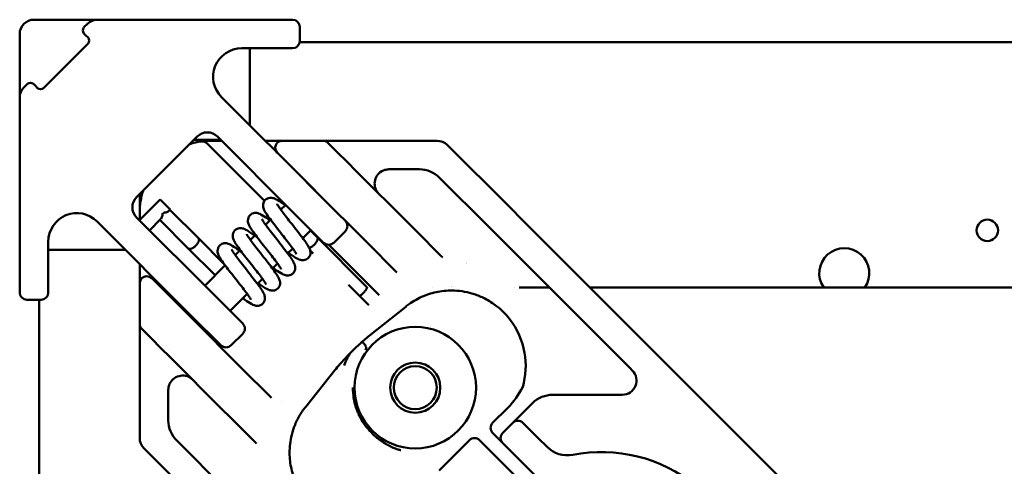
# Model space of a CAD drawing. Header units: millimetres. Extents: x 0 to 14369, y -869 to 2970.
# Tile 339 of 656: x 1662 to 1731, y 1114 to 1146. Entities that reach past the tile are written whole.
import ezdxf

# ---------------------------------------------------------------- set-up
doc = ezdxf.new("R2010")
doc.units = ezdxf.units.MM
doc.header["$LTSCALE"] = 10
doc.layers.add('Sichtbar (ISO)', color=7, linetype='Continuous', lineweight=50)

msp = doc.modelspace()

# ---------------------------------------------------------------- linework, layer by layer
at = {"layer": 'Sichtbar (ISO)'}
for p, q in [((1666.349, 1145.084), (1666.591, 1145.326)), ((1667.298, 1145.618), (1679.438, 1145.618)), ((1680.938, 1145.618), (1679.438, 1145.618)), ((1681.438, 1144.118), (1681.438, 1145.118)), ((1666.491, 1144.518), (1666.349, 1144.659)), ((1666.491, 1144.518), (1666.632, 1144.377)), ((1666.632, 1143.952), (1663.521, 1140.841)), ((1666.69, 1144.035), (1666.69, 1144.035)), ((1681.431, 1144.035), (1759.518, 1144.035)), ((1679.438, 1143.618), (1677.38, 1143.618)), ((1677.941, 1138.23), (1677.941, 1143.618)), ((1679.438, 1143.618), (1680.938, 1143.618)), ((1661.855, 1141.925), (1661.855, 1142.404)), ((1661.855, 1141.24), (1661.855, 1141.572)), ((1662.147, 1140.882), (1662.389, 1141.124)), ((1662.814, 1141.124), (1662.955, 1140.982)), ((1663.096, 1140.841), (1662.955, 1140.982)), ((1663.218, 1141.124), (1663.218, 1141.124)), ((1663.218, 1140.767), (1663.218, 1140.767)), ((1661.855, 1128.035), (1661.855, 1140.175)), ((1675.966, 1140.204), (1682.507, 1133.664)), ((1670.026, 1133.204), (1674.269, 1137.447)), ((1674.047, 1137.225), (1675.905, 1137.225)), ((1678.975, 1132.952), (1674.965, 1136.962)), ((1675.683, 1137.447), (1680.986, 1132.144)), ((1679.497, 1137.154), (1679.119, 1137.154)), ((1680.223, 1137.154), (1683.052, 1137.154)), ((1683.405, 1137.008), (1683.461, 1136.952)), ((1684.122, 1136.291), (1683.461, 1136.952)), ((1684.358, 1137.154), (1684.657, 1137.154)), ((1684.929, 1137.154), (1685.173, 1137.154)), ((1685.173, 1137.154), (1691.047, 1137.154)), ((1691.754, 1136.861), (1696.072, 1132.543)), ((1684.674, 1135.739), (1684.153, 1136.26)), ((1684.674, 1135.739), (1685.456, 1134.957)), ((1689.012, 1131.401), (1685.456, 1134.957)), ((1689.804, 1135.154), (1687.673, 1135.154)), ((1686.89, 1129.28), (1681.921, 1134.25)), ((1694.658, 1131.129), (1691.219, 1134.568)), ((1670.248, 1132.154), (1670.248, 1133.426)), ((1670.222, 1131.594), (1671.671, 1133.044)), ((1672.378, 1132.337), (1671.671, 1133.044)), ((1680.456, 1132.674), (1680.115, 1132.333)), ((1670.248, 1132.154), (1670.248, 1131.621)), ((1672.29, 1132.248), (1672.378, 1132.337)), ((1674.351, 1130.33), (1672.361, 1132.32)), ((1683.108, 1130.022), (1680.986, 1132.144)), ((1696.072, 1132.543), (1697.093, 1131.523)), ((1667.269, 1131.507), (1673.809, 1124.966)), ((1675.329, 1126.487), (1670.026, 1131.79)), ((1670.929, 1130.887), (1671.724, 1131.682)), ((1673.645, 1129.621), (1671.654, 1131.613)), ((1679.405, 1131.623), (1679.054, 1131.272)), ((1689.012, 1131.401), (1689.569, 1130.844)), ((1697.093, 1131.523), (1705.359, 1123.257)), ((1682.224, 1130.906), (1681.655, 1130.337)), ((1682.188, 1130.871), (1682.661, 1130.398)), ((1684.628, 1130.835), (1683.815, 1130.022)), ((1691.31, 1129.103), (1689.569, 1130.844)), ((1695.678, 1130.109), (1694.658, 1131.129)), ((1663.855, 1128.035), (1663.855, 1130.093)), ((1676.173, 1128.508), (1674.351, 1130.33)), ((1678.344, 1130.562), (1677.994, 1130.212)), ((1682.661, 1130.398), (1686.136, 1126.923)), ((1703.944, 1121.843), (1695.678, 1130.109)), ((1663.855, 1129.532), (1669.243, 1129.532)), ((1675.524, 1127.742), (1673.645, 1129.621)), ((1677.283, 1129.501), (1676.933, 1129.151)), ((1680.944, 1129.627), (1680.594, 1129.276)), ((1682.169, 1129.476), (1682.383, 1129.262)), ((1683.466, 1129.876), (1686.948, 1126.394)), ((1686.89, 1129.28), (1687.447, 1128.723)), ((1679.884, 1128.566), (1679.533, 1128.216)), ((1688.238, 1127.933), (1687.447, 1128.723)), ((1691.313, 1129.1), (1691.31, 1129.103)), ((1691.337, 1129.076), (1691.325, 1129.088)), ((1691.402, 1129.011), (1691.367, 1129.046)), ((1661.855, 1128.035), (1661.855, 1126.535)), ((1663.855, 1128.035), (1663.855, 1126.535)), ((1676.223, 1128.441), (1674.799, 1127.017)), ((1670.248, 1124.35), (1670.248, 1127.179)), ((1671.157, 1127.477), (1671.102, 1127.532)), ((1671.157, 1127.477), (1672.37, 1126.264)), ((1678.823, 1127.505), (1678.473, 1127.155)), ((1675.329, 1126.487), (1677.451, 1124.365)), ((1686.241, 1125.687), (1684.848, 1127.08)), ((1690.729, 1126.885), (1690.729, 1126.885)), ((1696.491, 1126.885), (1696.491, 1126.885)), ((1696.781, 1126.885), (1698.902, 1126.885)), ((1701.731, 1126.885), (1742.834, 1126.885)), ((1662.355, 1126.035), (1663.355, 1126.035)), ((1663.218, 641.735), (1663.218, 1126.035)), ((1672.37, 1126.264), (1673.153, 1125.482)), ((1677.762, 1126.445), (1676.567, 1125.249)), ((1686.986, 1126.356), (1686.948, 1126.394)), ((1673.153, 1125.482), (1678.122, 1120.512)), ((1673.279, 1125.497), (1673.208, 1125.426)), ((1686.241, 1125.687), (1686.279, 1125.649)), ((1688.848, 1125.548), (1686.295, 1123.504)), ((1675.93, 1122.845), (1673.809, 1124.966)), ((1670.45, 1123.941), (1670.395, 1123.997)), ((1670.45, 1123.941), (1671.111, 1123.281)), ((1675.047, 1123.729), (1674.976, 1123.658)), ((1671.142, 1123.25), (1671.663, 1122.728)), ((1677.451, 1123.658), (1676.638, 1122.845)), ((1705.971, 1122.644), (1705.359, 1123.257)), ((1671.663, 1122.728), (1672.446, 1121.946)), ((1672.431, 1122.526), (1672.431, 1122.526)), ((1705.971, 1122.644), (1720.82, 1107.795)), ((1670.248, 1116.355), (1670.248, 1122.229)), ((1672.446, 1121.946), (1676.001, 1118.391)), ((1703.944, 1121.843), (1704.557, 1121.23)), ((1683.898, 1121.107), (1681.855, 1118.554)), ((1704.695, 1121.092), (1704.557, 1121.23)), ((1678.679, 1119.955), (1678.122, 1120.512)), ((1672.248, 1119.729), (1672.248, 1117.598)), ((1678.679, 1119.955), (1679.47, 1119.165)), ((1699.132, 1119.385), (1703.988, 1119.385)), ((1676.558, 1117.834), (1676.001, 1118.391)), ((1694.929, 1117.423), (1695.99, 1118.484)), ((1697.05, 1118.131), (1697.717, 1118.799)), ((1676.558, 1117.834), (1678.299, 1116.092)), ((1696.342, 1117.424), (1697.05, 1118.131)), ((1696.342, 1117.424), (1695.635, 1116.717)), ((1697.05, 1117.424), (1698.11, 1116.363)), ((1672.834, 1116.184), (1676.273, 1112.744)), ((1691.191, 1114.09), (1693.312, 1116.212)), ((1694.019, 1116.212), (1694.04, 1116.191)), ((1694.896, 1115.334), (1694.04, 1116.191)), ((1694.929, 1116.716), (1695.194, 1116.451)), ((1695.301, 1116.344), (1695.194, 1116.451)), ((1695.301, 1116.344), (1695.635, 1116.01)), ((1698.73, 1115.743), (1698.11, 1116.363)), ((1674.859, 1111.33), (1670.541, 1115.648)), ((1678.299, 1116.092), (1678.302, 1116.089)), ((1678.324, 1116.068), (1678.336, 1116.056)), ((1678.351, 1116.04), (1678.392, 1116)), ((1696.696, 1114.949), (1695.635, 1116.01)), ((1694.896, 1115.334), (1695.186, 1115.044)), ((1695.186, 1115.044), (1697.829, 1112.402)), ((1696.696, 1114.949), (1698.11, 1113.535))]:
    msp.add_line(p, q, dxfattribs=at)
for centre, radius in [((1729.518, 1130.885), 0.75), ((1689.518, 1119.885), 4.25), ((1689.518, 1119.885), 1.75), ((1689.518, 1119.885), 1.5)]:
    msp.add_circle(centre, radius, dxfattribs=at)
for centre, radius, start, end in [((1662.855, 1144.618), 1, 89.99998, 180.00003), ((1666.561, 1144.871), 0.3, 135, 225), ((1667.298, 1144.618), 1, 90, 135), ((1680.938, 1145.118), 0.5, 0, 90), ((1666.42, 1144.164), 0.3, 315, 45), ((1680.938, 1144.118), 0.5, 270, 0), ((1677.38, 1141.618), 2, 90, 225), ((1662.602, 1140.912), 0.3, 45, 135), ((1662.855, 1140.175), 1, 135, 180), ((1663.309, 1141.053), 0.3, 225, 315), ((1674.976, 1136.74), 1, 45, 135), ((1675.248, 1132.154), 5, 98.1301, 107.49937), ((1674.612, 1136.609), 0.5, 45, 98.1301), ((1680.223, 1136.654), 0.5, 90, 225), ((1683.052, 1136.654), 0.5, 45, 90), ((1691.047, 1136.154), 1, 45, 90), ((1687.673, 1134.154), 1, 120.32761, 225), ((1687.673, 1134.154), 1, 90, 93.22913), ((1689.804, 1133.154), 2, 45, 90), ((1675.248, 1132.154), 5, 162.50063, 180), ((1670.733, 1132.497), 1, 135, 225), ((1665.855, 1130.093), 2, 45, 180), ((1684.274, 1131.189), 0.5, 315, 45), ((1683.461, 1130.376), 0.5, 225, 315), ((1719.518, 1127.885), 1.75, 325.1501, 214.8499), ((1719.518, 1127.885), 1.75, 325.1501, 214.8499), ((1689.518, 1119.885), 9.38, 67.40753, 67.40851), ((1689.518, 1119.885), 9.38, 67.40753, 67.40851), ((1670.748, 1127.179), 0.5, 45, 180), ((1662.355, 1126.535), 0.5, 180, 270), ((1663.355, 1126.535), 0.5, 270, 0), ((1689.518, 1119.885), 7.5, 70.281, 70.2838), ((1689.518, 1119.885), 7.5, 70.281, 70.2838), ((1670.748, 1124.35), 0.5, 180, 225), ((1677.097, 1124.012), 0.5, 315, 45), ((1676.284, 1123.199), 0.5, 225, 315), ((1703.988, 1120.385), 1, 270, 45), ((1673.248, 1119.729), 1, 45, 150.83625), ((1673.248, 1119.729), 1, 176.34018, 180), ((1692.053, 1122.42), 5.567, 315, 333.47674), ((1689.507, 1119.883), 9.369, 185.79376, 185.7939), ((1689.507, 1119.883), 9.369, 185.79376, 185.7939), ((1699.132, 1117.385), 2, 90, 135), ((1674.248, 1117.598), 2, 180, 225), ((1696.696, 1117.07), 0.5, 45, 135), ((1695.283, 1117.07), 0.5, 135, 225), ((1671.248, 1116.355), 1, 180, 225), ((1693.666, 1115.858), 0.5, 45, 135), ((1695.989, 1116.363), 0.5, 135, 225), ((1700.145, 1117.157), 2, 225, 280.9442), ((1702.518, 1104.885), 10.5, 1.05448, 100.9442)]:
    msp.add_arc(centre, radius, start, end, dxfattribs=at)
for centre, major_axis, ratio, start_param, end_param in [((1675.248, 1136.654), (0, 0.5), 0.393655, 6.282932, 6.283173), ((1684.983, 1135.434), (-0.886, 0.882), 0.000665, 0.233682, 0.354814), ((1691.059, 1128.646), (0.354, 0.354), 0.850796, 6.283123, 6.283173), ((1671.969, 1122.419), (-0.882, 0.886), 0.000665, 5.928371, 6.049504), ((1685.645, 1122.818), (0.39, -0.313), 0.615207, 0.044286, 1.665435), ((1702.299, 1122.074), (0.707, 0.707), 0.57735, 6.283168, 6.283191), ((1678.756, 1116.343), (-0.354, -0.354), 0.85079, 0.000011, 0.000054)]:
    msp.add_ellipse(centre, major_axis=major_axis, ratio=ratio, start_param=start_param, end_param=end_param, dxfattribs=at)
for points, knots in [([(1662.855, 1145.618), (1663.055, 1145.618), (1663.246, 1145.618), (1663.428, 1145.618), (1663.61, 1145.618), (1663.782, 1145.618), (1663.949, 1145.618), (1664.114, 1145.618), (1664.273, 1145.618), (1664.427, 1145.618)], [0, 0, 0, 0, 0.0714286, 0.0714286, 0.0714286, 0.1428571, 0.1428571, 0.1428571, 0.2133044, 0.2133044, 0.2133044, 0.2133044]), ([(1664.874, 1145.618), (1664.876, 1145.618), (1664.879, 1145.618), (1664.881, 1145.618), (1665.024, 1145.618), (1665.162, 1145.618), (1665.294, 1145.618), (1665.426, 1145.618), (1665.551, 1145.618), (1665.671, 1145.618), (1665.791, 1145.618), (1665.905, 1145.618), (1666.012, 1145.618), (1666.12, 1145.618), (1666.222, 1145.618), (1666.318, 1145.618), (1666.332, 1145.618), (1666.346, 1145.618), (1666.36, 1145.618)], [0.2844726, 0.2844726, 0.2844726, 0.2844726, 0.2857143, 0.2857143, 0.2857143, 0.3571429, 0.3571429, 0.3571429, 0.4285714, 0.4285714, 0.4285714, 0.5, 0.5, 0.5, 0.5714286, 0.5714286, 0.5714286, 0.5817952, 0.5817952, 0.5817952, 0.5817952]), ([(1667.008, 1145.618), (1667.063, 1145.618), (1667.111, 1145.618), (1667.153, 1145.618), (1667.196, 1145.618), (1667.231, 1145.618), (1667.257, 1145.618), (1667.283, 1145.618), (1667.298, 1145.618), (1667.298, 1145.618)], [0.7867268, 0.7867268, 0.7867268, 0.7867268, 0.8571429, 0.8571429, 0.8571429, 0.9285714, 0.9285714, 0.9285714, 1, 1, 1, 1]), ([(1661.855, 1143.944), (1661.855, 1143.944), (1661.855, 1144.152), (1661.855, 1144.377), (1661.855, 1144.618)], [0.91657311, 0.91657311, 0.91657311, 0.91657311, 0.91666667, 0.99999993, 0.99999993, 0.99999993, 0.99999993]), ([(1661.855, 1140.184), (1661.855, 1140.224), (1661.855, 1140.395), (1661.855, 1140.83), (1661.855, 1141.021), (1661.855, 1141.24)], [0, 0, 0, 0, 0.2296458, 0.2296458, 0.3586173, 0.3586173, 0.3586173, 0.3586173]), ([(1674.784, 1137.133), (1674.741, 1137.129), (1674.677, 1137.122), (1674.627, 1137.115), (1674.609, 1137.113)], [0.4355358, 0.4355358, 0.4355358, 0.4355358, 0.6, 0.7254828, 0.7254828, 0.7254828, 0.7254828]), ([(1675.976, 1137.154), (1675.891, 1137.154), (1675.734, 1137.154), (1675.567, 1137.154), (1675.492, 1137.154)], [0.7982602, 0.7982602, 0.7982602, 0.7982602, 0.875, 0.9353696, 0.9353696, 0.9353696, 0.9353696]), ([(1680.006, 1137.154), (1679.979, 1137.154), (1679.886, 1137.154), (1679.776, 1137.154), (1679.701, 1137.154), (1679.7, 1137.154)], [0.2804383, 0.2804383, 0.2804383, 0.2804383, 0.3333333, 0.4444444, 0.4471845, 0.4471845, 0.4471845, 0.4471845]), ([(1680.164, 1137.154), (1680.144, 1137.154), (1680.117, 1137.154), (1680.083, 1137.154), (1680.08, 1137.154)], [0.14942837, 0.14942837, 0.14942837, 0.14942837, 0.22222222, 0.22858709, 0.22858709, 0.22858709, 0.22858709]), ([(1683.115, 1137.154), (1683.139, 1137.154), (1683.172, 1137.154), (1683.212, 1137.154), (1683.213, 1137.154)], [0.14138021, 0.14138021, 0.14138021, 0.14138021, 0.22222222, 0.22299708, 0.22299708, 0.22299708, 0.22299708]), ([(1683.374, 1137.154), (1683.389, 1137.154), (1683.486, 1137.154), (1683.701, 1137.154), (1683.928, 1137.154), (1684.039, 1137.154), (1684.039, 1137.154)], [0.3120711, 0.3120711, 0.3120711, 0.3120711, 0.3333333, 0.4444444, 0.5555556, 0.5560589, 0.5560589, 0.5560589, 0.5560589]), ([(1687.617, 1135.153), (1687.509, 1135.146), (1687.401, 1135.122), (1687.255, 1135.064), (1687.211, 1135.042), (1687.168, 1135.017)], [0, 0, 0, 0, 0.03232523, 0.03232523, 0.04713976, 0.04713976, 0.04713976, 0.04713976]), ([(1681.208, 1129.222), (1681.208, 1129.222), (1681.207, 1129.224), (1681.201, 1129.238), (1681.192, 1129.256), (1681.159, 1129.312), (1681.131, 1129.357), (1681.051, 1129.478), (1680.993, 1129.561), (1680.845, 1129.763), (1680.75, 1129.889), (1680.537, 1130.166), (1680.415, 1130.322), (1680.164, 1130.642), (1680.031, 1130.81), (1679.773, 1131.139), (1679.646, 1131.304), (1679.411, 1131.612), (1679.303, 1131.758), (1679.118, 1132.024), (1679.041, 1132.142), (1678.943, 1132.327), (1678.909, 1132.399), (1678.88, 1132.528), (1678.875, 1132.561), (1678.87, 1132.661), (1678.876, 1132.733), (1678.918, 1132.861), (1678.948, 1132.918), (1679, 1132.983), (1679.013, 1132.998), (1679.027, 1133.013)], [0.0781074, 0.0781074, 0.0781074, 0.0781074, 0.0885141, 0.0885141, 0.111421, 0.111421, 0.1447777, 0.1447777, 0.1897031, 0.1897031, 0.2448665, 0.2448665, 0.304975, 0.304975, 0.3677901, 0.3677901, 0.4326583, 0.4326583, 0.4998836, 0.4998836, 0.5714388, 0.5714388, 0.6189335, 0.6189335, 0.6335549, 0.6335549, 0.6589953, 0.6589953, 0.6798628, 0.6798628, 0.6865027, 0.6865027, 0.6865027, 0.6865027]), ([(1679.027, 1133.013), (1679.07, 1133.056), (1679.122, 1133.092), (1679.23, 1133.142), (1679.286, 1133.157), (1679.396, 1133.17), (1679.449, 1133.168), (1679.546, 1133.154), (1679.589, 1133.142), (1679.69, 1133.106), (1679.744, 1133.08), (1679.938, 1132.976), (1680.092, 1132.872), (1680.321, 1132.706), (1680.368, 1132.671), (1680.417, 1132.635)], [0, 0, 0, 0, 0.0201825, 0.0201825, 0.0399835, 0.0399835, 0.0604965, 0.0604965, 0.0826557, 0.0826557, 0.1177265, 0.1177265, 0.2070473, 0.2070473, 0.2293217, 0.2293217, 0.2293217, 0.2293217]), ([(1679.851, 1132.738), (1679.851, 1132.738), (1679.852, 1132.735), (1679.859, 1132.721), (1679.869, 1132.702), (1679.902, 1132.645), (1679.93, 1132.599), (1680.012, 1132.476), (1680.072, 1132.392), (1680.222, 1132.187), (1680.318, 1132.059), (1680.532, 1131.781), (1680.654, 1131.625), (1680.906, 1131.304), (1681.039, 1131.136), (1681.297, 1130.806), (1681.425, 1130.642), (1681.658, 1130.334), (1681.765, 1130.189), (1681.948, 1129.925), (1682.024, 1129.808), (1682.121, 1129.621), (1682.156, 1129.548), (1682.187, 1129.387), (1682.192, 1129.315), (1682.171, 1129.182), (1682.151, 1129.119), (1682.095, 1129.02), (1682.066, 1128.981), (1682.032, 1128.947)], [0.0780982, 0.0780982, 0.0780982, 0.0780982, 0.0890688, 0.0890688, 0.11206, 0.11206, 0.1457541, 0.1457541, 0.1911719, 0.1911719, 0.2464706, 0.2464706, 0.3066026, 0.3066026, 0.3695327, 0.3695327, 0.434617, 0.434617, 0.5018011, 0.5018011, 0.5734572, 0.5734572, 0.6217888, 0.6217888, 0.6486345, 0.6486345, 0.6705674, 0.6705674, 0.6863861, 0.6863861, 0.6863861, 0.6863861]), ([(1671.724, 1131.682), (1671.729, 1131.687), (1671.734, 1131.693), (1671.768, 1131.736), (1671.796, 1131.793), (1671.827, 1131.9), (1671.835, 1131.932), (1671.844, 1131.981), (1671.846, 1131.999), (1671.849, 1132.025), (1671.85, 1132.036), (1671.85, 1132.051), (1671.85, 1132.057), (1671.849, 1132.067), (1671.848, 1132.07), (1671.845, 1132.077), (1671.844, 1132.079), (1671.841, 1132.081), (1671.841, 1132.081), (1671.841, 1132.081)], [-0.0614024, -0.0614024, -0.0614024, -0.0614024, -0.05627451, -0.05627451, -0.0255897, -0.0255897, -0.01422826, -0.01422826, -0.00805379, -0.00805379, -0.00459711, -0.00459711, -0.00256234, -0.00256234, -0.00116973, -0.00116973, 0, 0, 0.00000115, 0.00000115, 0.00000115, 0.00000115]), ([(1671.889, 1132.129), (1671.889, 1132.129), (1671.889, 1132.129), (1671.89, 1132.128), (1671.89, 1132.128), (1671.891, 1132.127), (1671.892, 1132.126), (1671.896, 1132.124), (1671.901, 1132.122), (1671.917, 1132.12), (1671.93, 1132.12), (1671.961, 1132.123), (1671.976, 1132.125), (1672.034, 1132.134), (1672.09, 1132.147), (1672.21, 1132.19), (1672.253, 1132.216), (1672.284, 1132.243), (1672.287, 1132.245), (1672.29, 1132.248)], [-0.05808345, -0.05808345, -0.05808345, -0.05808345, -0.05804017, -0.05804017, -0.05794149, -0.05794149, -0.05776225, -0.05776225, -0.0569744, -0.0569744, -0.05564174, -0.05564174, -0.05447895, -0.05447895, -0.05105123, -0.05105123, -0.04698725, -0.04698725, -0.04653697, -0.04653697, -0.04653697, -0.04653697]), ([(1677.966, 1131.952), (1678.009, 1131.995), (1678.061, 1132.031), (1678.168, 1132.081), (1678.225, 1132.096), (1678.334, 1132.11), (1678.387, 1132.107), (1678.482, 1132.094), (1678.524, 1132.082), (1678.623, 1132.048), (1678.676, 1132.023), (1678.87, 1131.92), (1679.025, 1131.815), (1679.257, 1131.648), (1679.306, 1131.612), (1679.356, 1131.574)], [0, 0, 0, 0, 0.0200649, 0.0200649, 0.0397738, 0.0397738, 0.0600073, 0.0600073, 0.0817322, 0.0817322, 0.1159279, 0.1159279, 0.2063442, 0.2063442, 0.2293008, 0.2293008, 0.2293008, 0.2293008]), ([(1680.148, 1128.161), (1680.148, 1128.161), (1680.148, 1128.162), (1680.147, 1128.164), (1680.142, 1128.174), (1680.122, 1128.211), (1680.104, 1128.242), (1680.048, 1128.331), (1680.004, 1128.396), (1679.887, 1128.563), (1679.807, 1128.672), (1679.62, 1128.919), (1679.508, 1129.065), (1679.269, 1129.37), (1679.139, 1129.535), (1678.881, 1129.864), (1678.749, 1130.032), (1678.501, 1130.353), (1678.382, 1130.509), (1678.174, 1130.794), (1678.083, 1130.925), (1677.97, 1131.106), (1677.934, 1131.167), (1677.867, 1131.302), (1677.834, 1131.375), (1677.81, 1131.536), (1677.808, 1131.604), (1677.832, 1131.733), (1677.854, 1131.795), (1677.909, 1131.887), (1677.936, 1131.922), (1677.966, 1131.952)], [0.0784316, 0.0784316, 0.0784316, 0.0784316, 0.0809057, 0.0809057, 0.1008689, 0.1008689, 0.1286079, 0.1286079, 0.1688198, 0.1688198, 0.220145, 0.220145, 0.2785746, 0.2785746, 0.3403808, 0.3403808, 0.4043655, 0.4043655, 0.4705065, 0.4705065, 0.539611, 0.539611, 0.5789993, 0.5789993, 0.6256318, 0.6256318, 0.6507607, 0.6507607, 0.6724392, 0.6724392, 0.6865883, 0.6865883, 0.6865883, 0.6865883]), ([(1678.79, 1131.677), (1678.79, 1131.677), (1678.79, 1131.677), (1678.791, 1131.674), (1678.796, 1131.664), (1678.816, 1131.627), (1678.834, 1131.597), (1678.89, 1131.507), (1678.934, 1131.442), (1679.051, 1131.275), (1679.131, 1131.167), (1679.318, 1130.919), (1679.43, 1130.774), (1679.668, 1130.469), (1679.798, 1130.304), (1680.057, 1129.975), (1680.189, 1129.807), (1680.437, 1129.486), (1680.555, 1129.33), (1680.764, 1129.044), (1680.855, 1128.914), (1680.968, 1128.733), (1681.003, 1128.672), (1681.07, 1128.537), (1681.103, 1128.463), (1681.128, 1128.302), (1681.13, 1128.234), (1681.106, 1128.105), (1681.084, 1128.043), (1681.028, 1127.951), (1681.002, 1127.916), (1680.971, 1127.886)], [0.0784175, 0.0784175, 0.0784175, 0.0784175, 0.0808702, 0.0808702, 0.1008283, 0.1008283, 0.1285904, 0.1285904, 0.1687478, 0.1687478, 0.2200994, 0.2200994, 0.2784929, 0.2784929, 0.3402936, 0.3402936, 0.4042867, 0.4042867, 0.4704428, 0.4704428, 0.5395174, 0.5395174, 0.5788873, 0.5788873, 0.6255769, 0.6255769, 0.6507391, 0.6507391, 0.6724371, 0.6724371, 0.6865918, 0.6865918, 0.6865918, 0.6865918]), ([(1679.087, 1127.1), (1679.087, 1127.1), (1679.086, 1127.103), (1679.079, 1127.118), (1679.069, 1127.136), (1679.036, 1127.194), (1679.008, 1127.239), (1678.925, 1127.362), (1678.866, 1127.447), (1678.716, 1127.652), (1678.62, 1127.779), (1678.406, 1128.057), (1678.284, 1128.213), (1678.032, 1128.534), (1677.899, 1128.702), (1677.641, 1129.032), (1677.514, 1129.196), (1677.28, 1129.504), (1677.173, 1129.649), (1676.99, 1129.913), (1676.914, 1130.03), (1676.817, 1130.217), (1676.782, 1130.29), (1676.751, 1130.452), (1676.746, 1130.523), (1676.766, 1130.656), (1676.787, 1130.72), (1676.843, 1130.818), (1676.872, 1130.857), (1676.906, 1130.891)], [0.0780919, 0.0780919, 0.0780919, 0.0780919, 0.089059, 0.089059, 0.112064, 0.112064, 0.1457625, 0.1457625, 0.1911536, 0.1911536, 0.2464687, 0.2464687, 0.3066044, 0.3066044, 0.3695245, 0.3695245, 0.4345909, 0.4345909, 0.5017962, 0.5017962, 0.5734599, 0.5734599, 0.6217784, 0.6217784, 0.6485778, 0.6485778, 0.6705764, 0.6705764, 0.6863864, 0.6863864, 0.6863864, 0.6863864]), ([(1676.906, 1130.891), (1676.949, 1130.934), (1677.001, 1130.97), (1677.108, 1131.02), (1677.164, 1131.036), (1677.274, 1131.049), (1677.327, 1131.047), (1677.424, 1131.033), (1677.467, 1131.021), (1677.568, 1130.985), (1677.622, 1130.959), (1677.823, 1130.851), (1677.986, 1130.74), (1678.218, 1130.571), (1678.256, 1130.543), (1678.296, 1130.514)], [0, 0, 0, 0, 0.020168, 0.020168, 0.0399534, 0.0399534, 0.0604388, 0.0604388, 0.0825759, 0.0825759, 0.1178211, 0.1178211, 0.2114127, 0.2114127, 0.2292964, 0.2292964, 0.2292964, 0.2292964]), ([(1677.73, 1130.616), (1677.73, 1130.616), (1677.731, 1130.614), (1677.737, 1130.6), (1677.746, 1130.582), (1677.779, 1130.526), (1677.807, 1130.481), (1677.888, 1130.36), (1677.946, 1130.277), (1678.094, 1130.074), (1678.189, 1129.947), (1678.403, 1129.67), (1678.524, 1129.514), (1678.776, 1129.194), (1678.908, 1129.026), (1679.166, 1128.697), (1679.294, 1128.533), (1679.528, 1128.224), (1679.636, 1128.078), (1679.821, 1127.812), (1679.898, 1127.695), (1679.995, 1127.509), (1680.03, 1127.437), (1680.058, 1127.308), (1680.063, 1127.275), (1680.068, 1127.177), (1680.062, 1127.104), (1680.02, 1126.977), (1679.99, 1126.92), (1679.938, 1126.855), (1679.925, 1126.84), (1679.911, 1126.826)], [0.0781004, 0.0781004, 0.0781004, 0.0781004, 0.0885885, 0.0885885, 0.1115155, 0.1115155, 0.1449262, 0.1449262, 0.1899069, 0.1899069, 0.2451028, 0.2451028, 0.3052155, 0.3052155, 0.3680411, 0.3680411, 0.4329291, 0.4329291, 0.5001647, 0.5001647, 0.5717369, 0.5717369, 0.6193455, 0.6193455, 0.6337188, 0.6337188, 0.6590117, 0.6590117, 0.6798829, 0.6798829, 0.6864945, 0.6864945, 0.6864945, 0.6864945]), ([(1674.163, 1129.807), (1674.186, 1129.83), (1674.208, 1129.854), (1674.229, 1129.88), (1674.231, 1129.883), (1674.234, 1129.886), (1674.236, 1129.889), (1674.254, 1129.911), (1674.271, 1129.933), (1674.286, 1129.956), (1674.291, 1129.963), (1674.295, 1129.969), (1674.299, 1129.976), (1674.311, 1129.995), (1674.322, 1130.014), (1674.332, 1130.033), (1674.337, 1130.043), (1674.342, 1130.053), (1674.347, 1130.063), (1674.354, 1130.078), (1674.36, 1130.093), (1674.365, 1130.107), (1674.37, 1130.121), (1674.374, 1130.134), (1674.377, 1130.147), (1674.38, 1130.157), (1674.382, 1130.167), (1674.384, 1130.177), (1674.387, 1130.192), (1674.388, 1130.207), (1674.388, 1130.221), (1674.389, 1130.227), (1674.388, 1130.233), (1674.388, 1130.238), (1674.387, 1130.255), (1674.384, 1130.27), (1674.38, 1130.283), (1674.379, 1130.285), (1674.378, 1130.288), (1674.377, 1130.29), (1674.371, 1130.305), (1674.362, 1130.318), (1674.352, 1130.329)], [0, 0, 0, 0, 0.127291, 0.127291, 0.127291, 0.142857, 0.142857, 0.142857, 0.252705, 0.252705, 0.252705, 0.285714, 0.285714, 0.285714, 0.378148, 0.378148, 0.378148, 0.428571, 0.428571, 0.428571, 0.502296, 0.502296, 0.502296, 0.571429, 0.571429, 0.571429, 0.626199, 0.626199, 0.626199, 0.714286, 0.714286, 0.714286, 0.750776, 0.750776, 0.750776, 0.857143, 0.857143, 0.857143, 0.874766, 0.874766, 0.874766, 1, 1, 1, 1]), ([(1675.845, 1129.831), (1675.888, 1129.874), (1675.94, 1129.91), (1676.047, 1129.96), (1676.104, 1129.975), (1676.214, 1129.988), (1676.268, 1129.986), (1676.363, 1129.972), (1676.405, 1129.96), (1676.504, 1129.926), (1676.556, 1129.901), (1676.751, 1129.798), (1676.906, 1129.692), (1677.138, 1129.524), (1677.186, 1129.49), (1677.235, 1129.453)], [0, 0, 0, 0, 0.0201309, 0.0201309, 0.0398923, 0.0398923, 0.0603638, 0.0603638, 0.0820056, 0.0820056, 0.1161591, 0.1161591, 0.2069321, 0.2069321, 0.229242, 0.229242, 0.229242, 0.229242]), ([(1682.661, 1130.398), (1682.666, 1130.393), (1682.671, 1130.387), (1682.675, 1130.38), (1682.68, 1130.372), (1682.684, 1130.364), (1682.687, 1130.354), (1682.689, 1130.348), (1682.69, 1130.34), (1682.692, 1130.333), (1682.693, 1130.321), (1682.694, 1130.308), (1682.693, 1130.295), (1682.693, 1130.288), (1682.692, 1130.281), (1682.691, 1130.273), (1682.689, 1130.257), (1682.685, 1130.24), (1682.68, 1130.223), (1682.678, 1130.216), (1682.676, 1130.21), (1682.674, 1130.204), (1682.667, 1130.184), (1682.658, 1130.163), (1682.648, 1130.142), (1682.646, 1130.137), (1682.643, 1130.132), (1682.641, 1130.127), (1682.629, 1130.104), (1682.615, 1130.08), (1682.599, 1130.057), (1682.597, 1130.053), (1682.595, 1130.05), (1682.593, 1130.047), (1682.576, 1130.021), (1682.557, 1129.996), (1682.536, 1129.971), (1682.513, 1129.943), (1682.488, 1129.915), (1682.462, 1129.89)], [0, 0, 0, 0, 0.066053, 0.066053, 0.066053, 0.142857, 0.142857, 0.142857, 0.198054, 0.198054, 0.198054, 0.285714, 0.285714, 0.285714, 0.330474, 0.330474, 0.330474, 0.428571, 0.428571, 0.428571, 0.463522, 0.463522, 0.463522, 0.571429, 0.571429, 0.571429, 0.59658, 0.59658, 0.59658, 0.714286, 0.714286, 0.714286, 0.730877, 0.730877, 0.730877, 0.857143, 0.857143, 0.857143, 1, 1, 1, 1]), ([(1673.645, 1129.621), (1673.656, 1129.611), (1673.669, 1129.602), (1673.684, 1129.596), (1673.686, 1129.595), (1673.689, 1129.594), (1673.691, 1129.593), (1673.704, 1129.589), (1673.719, 1129.586), (1673.735, 1129.585), (1673.741, 1129.584), (1673.747, 1129.584), (1673.753, 1129.584), (1673.766, 1129.584), (1673.781, 1129.586), (1673.796, 1129.588), (1673.806, 1129.59), (1673.816, 1129.592), (1673.826, 1129.595), (1673.839, 1129.598), (1673.852, 1129.602), (1673.865, 1129.607), (1673.88, 1129.612), (1673.894, 1129.618), (1673.909, 1129.625), (1673.919, 1129.629), (1673.929, 1129.634), (1673.939, 1129.639), (1673.958, 1129.649), (1673.976, 1129.66), (1673.995, 1129.672), (1674.002, 1129.676), (1674.009, 1129.68), (1674.016, 1129.685), (1674.038, 1129.7), (1674.06, 1129.717), (1674.082, 1129.734), (1674.085, 1129.737), (1674.088, 1129.739), (1674.091, 1129.742), (1674.116, 1129.762), (1674.14, 1129.784), (1674.163, 1129.807)], [0.0011368, 0.0011368, 0.0011368, 0.0011368, 0.1239356, 0.1239356, 0.1239356, 0.1428571, 0.1428571, 0.1428571, 0.2478565, 0.2478565, 0.2478565, 0.2857143, 0.2857143, 0.2857143, 0.3727594, 0.3727594, 0.3727594, 0.4285714, 0.4285714, 0.4285714, 0.4972122, 0.4972122, 0.4972122, 0.5714286, 0.5714286, 0.5714286, 0.6219224, 0.6219224, 0.6219224, 0.7142857, 0.7142857, 0.7142857, 0.7477412, 0.7477412, 0.7477412, 0.8571429, 0.8571429, 0.8571429, 0.8731867, 0.8731867, 0.8731867, 1, 1, 1, 1]), ([(1678.026, 1126.04), (1678.026, 1126.04), (1678.026, 1126.04), (1678.025, 1126.042), (1678.021, 1126.052), (1678.002, 1126.088), (1677.984, 1126.119), (1677.929, 1126.207), (1677.886, 1126.271), (1677.77, 1126.436), (1677.69, 1126.544), (1677.505, 1126.79), (1677.394, 1126.934), (1677.156, 1127.238), (1677.027, 1127.403), (1676.767, 1127.732), (1676.635, 1127.901), (1676.386, 1128.223), (1676.268, 1128.379), (1676.058, 1128.665), (1675.967, 1128.796), (1675.853, 1128.976), (1675.817, 1129.037), (1675.749, 1129.173), (1675.715, 1129.247), (1675.689, 1129.411), (1675.686, 1129.481), (1675.711, 1129.612), (1675.733, 1129.675), (1675.789, 1129.767), (1675.815, 1129.801), (1675.845, 1129.831)], [0.0782802, 0.0782802, 0.0782802, 0.0782802, 0.0804245, 0.0804245, 0.1002586, 0.1002586, 0.128227, 0.128227, 0.1677342, 0.1677342, 0.2191537, 0.2191537, 0.2772389, 0.2772389, 0.3390115, 0.3390115, 0.4031055, 0.4031055, 0.4692275, 0.4692275, 0.5380545, 0.5380545, 0.5772046, 0.5772046, 0.6246709, 0.6246709, 0.6507472, 0.6507472, 0.67257, 0.67257, 0.6865676, 0.6865676, 0.6865676, 0.6865676]), ([(1676.669, 1129.556), (1676.669, 1129.556), (1676.669, 1129.556), (1676.67, 1129.553), (1676.675, 1129.542), (1676.695, 1129.506), (1676.713, 1129.475), (1676.769, 1129.385), (1676.814, 1129.319), (1676.932, 1129.151), (1677.011, 1129.043), (1677.198, 1128.795), (1677.311, 1128.65), (1677.55, 1128.343), (1677.68, 1128.178), (1677.939, 1127.849), (1678.071, 1127.681), (1678.318, 1127.361), (1678.436, 1127.206), (1678.645, 1126.92), (1678.736, 1126.79), (1678.849, 1126.609), (1678.884, 1126.548), (1678.95, 1126.413), (1678.983, 1126.34), (1679.007, 1126.179), (1679.009, 1126.112), (1678.985, 1125.984), (1678.963, 1125.922), (1678.908, 1125.83), (1678.881, 1125.795), (1678.85, 1125.765)], [0.0784146, 0.0784146, 0.0784146, 0.0784146, 0.0811448, 0.0811448, 0.1008462, 0.1008462, 0.128751, 0.128751, 0.1692244, 0.1692244, 0.2203749, 0.2203749, 0.2789769, 0.2789769, 0.3408623, 0.3408623, 0.4048071, 0.4048071, 0.4708002, 0.4708002, 0.5400568, 0.5400568, 0.5795914, 0.5795914, 0.6258731, 0.6258731, 0.6507822, 0.6507822, 0.6722928, 0.6722928, 0.6865077, 0.6865077, 0.6865077, 0.6865077]), ([(1682.032, 1128.947), (1681.989, 1128.904), (1681.937, 1128.868), (1681.83, 1128.818), (1681.774, 1128.803), (1681.664, 1128.789), (1681.611, 1128.792), (1681.514, 1128.806), (1681.471, 1128.818), (1681.37, 1128.853), (1681.316, 1128.879), (1681.114, 1128.988), (1680.951, 1129.099), (1680.718, 1129.268), (1680.681, 1129.296), (1680.642, 1129.324)], [0, 0, 0, 0, 0.0201647, 0.0201647, 0.0399469, 0.0399469, 0.0604273, 0.0604273, 0.0825579, 0.0825579, 0.1177848, 0.1177848, 0.2117348, 0.2117348, 0.2292977, 0.2292977, 0.2292977, 0.2292977]), ([(1682.462, 1129.89), (1682.437, 1129.864), (1682.409, 1129.839), (1682.381, 1129.816), (1682.356, 1129.795), (1682.331, 1129.776), (1682.305, 1129.759), (1682.302, 1129.757), (1682.299, 1129.755), (1682.295, 1129.753), (1682.272, 1129.737), (1682.248, 1129.723), (1682.225, 1129.711), (1682.22, 1129.709), (1682.215, 1129.706), (1682.21, 1129.704), (1682.189, 1129.694), (1682.168, 1129.685), (1682.148, 1129.678), (1682.142, 1129.676), (1682.136, 1129.674), (1682.129, 1129.672), (1682.119, 1129.669), (1682.108, 1129.666), (1682.098, 1129.664)], [0, 0, 0, 0, 0.1428571, 0.1428571, 0.1428571, 0.269123, 0.269123, 0.269123, 0.2857143, 0.2857143, 0.2857143, 0.4034197, 0.4034197, 0.4034197, 0.4285714, 0.4285714, 0.4285714, 0.5364779, 0.5364779, 0.5364779, 0.5714286, 0.5714286, 0.5714286, 0.630572, 0.630572, 0.630572, 0.630572]), ([(1670.248, 1128.527), (1670.248, 1128.479), (1670.248, 1128.431), (1670.248, 1128.385), (1670.248, 1128.32), (1670.248, 1128.258), (1670.248, 1128.197), (1670.248, 1128.191), (1670.248, 1128.184), (1670.248, 1128.177), (1670.248, 1128.127), (1670.248, 1128.077), (1670.248, 1128.03), (1670.248, 1127.979), (1670.248, 1127.929), (1670.248, 1127.882), (1670.248, 1127.862), (1670.248, 1127.843), (1670.248, 1127.824), (1670.248, 1127.824), (1670.248, 1127.823), (1670.248, 1127.822)], [0.024734, 0.024734, 0.024734, 0.024734, 0.0804483, 0.0804483, 0.0804483, 0.158036, 0.158036, 0.158036, 0.1666667, 0.1666667, 0.1666667, 0.232441, 0.232441, 0.232441, 0.3038559, 0.3038559, 0.3038559, 0.3333333, 0.3333333, 0.3333333, 0.3341466, 0.3341466, 0.3341466, 0.3341466]), ([(1680.971, 1127.886), (1680.929, 1127.843), (1680.877, 1127.807), (1680.77, 1127.757), (1680.713, 1127.742), (1680.604, 1127.729), (1680.551, 1127.731), (1680.456, 1127.745), (1680.414, 1127.756), (1680.315, 1127.79), (1680.262, 1127.815), (1680.068, 1127.918), (1679.913, 1128.023), (1679.681, 1128.19), (1679.632, 1128.226), (1679.581, 1128.264)], [0, 0, 0, 0, 0.020073, 0.020073, 0.0397878, 0.0397878, 0.060029, 0.060029, 0.0817321, 0.0817321, 0.1159098, 0.1159098, 0.2063356, 0.2063356, 0.2292932, 0.2292932, 0.2292932, 0.2292932]), ([(1670.248, 1127.333), (1670.248, 1127.393), (1670.248, 1127.467), (1670.248, 1127.632), (1670.248, 1127.726), (1670.248, 1127.822)], [0, 0, 0, 0, 0.03084745, 0.03084745, 0.06283461, 0.06283461, 0.06283461, 0.06283461]), ([(1670.248, 1127.333), (1670.248, 1127.33), (1670.248, 1127.327), (1670.248, 1127.324), (1670.248, 1127.306), (1670.248, 1127.289), (1670.248, 1127.275), (1670.248, 1127.26), (1670.248, 1127.247), (1670.248, 1127.235), (1670.248, 1127.229), (1670.248, 1127.222), (1670.248, 1127.217), (1670.248, 1127.213), (1670.248, 1127.209), (1670.248, 1127.206), (1670.248, 1127.197), (1670.248, 1127.191), (1670.248, 1127.186), (1670.248, 1127.183), (1670.248, 1127.181), (1670.248, 1127.18)], [0.6706126, 0.6706126, 0.6706126, 0.6706126, 0.6800253, 0.6800253, 0.6800253, 0.737988, 0.737988, 0.737988, 0.7971699, 0.7971699, 0.7971699, 0.8333333, 0.8333333, 0.8333333, 0.8594016, 0.8594016, 0.8594016, 0.9265534, 0.9265534, 0.9265534, 0.9740417, 0.9740417, 0.9740417, 0.9740417]), ([(1679.911, 1126.826), (1679.868, 1126.783), (1679.816, 1126.747), (1679.708, 1126.696), (1679.652, 1126.681), (1679.542, 1126.668), (1679.489, 1126.67), (1679.392, 1126.685), (1679.349, 1126.697), (1679.248, 1126.732), (1679.194, 1126.758), (1679, 1126.862), (1678.847, 1126.966), (1678.618, 1127.131), (1678.57, 1127.167), (1678.521, 1127.203)], [0, 0, 0, 0, 0.0201823, 0.0201823, 0.0399829, 0.0399829, 0.0604947, 0.0604947, 0.0826545, 0.0826545, 0.1178263, 0.1178263, 0.2068701, 0.2068701, 0.2293028, 0.2293028, 0.2293028, 0.2293028]), ([(1685.867, 1126.485), (1685.842, 1126.46), (1685.792, 1126.412), (1685.715, 1126.347), (1685.665, 1126.308), (1685.64, 1126.291), (1685.638, 1126.29)], [0, 0, 0, 0, 0.0666675, 0.1333329, 0.2000011, 0.2048587, 0.2048587, 0.2048587, 0.2048587]), ([(1686.136, 1126.923), (1686.139, 1126.92), (1686.146, 1126.91), (1686.147, 1126.882), (1686.133, 1126.836), (1686.104, 1126.777), (1686.061, 1126.71), (1686.005, 1126.637), (1685.94, 1126.56), (1685.892, 1126.51), (1685.867, 1126.485)], [0.5, 0.5, 0.5, 0.5, 0.5333342, 0.5999994, 0.6666667, 0.7333347, 0.7999989, 0.8666671, 0.9333325, 1, 1, 1, 1]), ([(1697.031, 1119.928), (1697.256, 1120.714), (1697.296, 1121.534), (1697.012, 1123.156), (1696.667, 1123.987), (1695.836, 1125.031), (1695.543, 1125.328), (1694.954, 1125.785), (1694.679, 1125.963), (1694.148, 1126.234), (1693.9, 1126.338), (1693.21, 1126.564), (1692.732, 1126.654), (1691.869, 1126.688), (1691.473, 1126.658), (1690.745, 1126.519), (1690.403, 1126.414), (1689.729, 1126.133), (1689.399, 1125.947), (1689.017, 1125.679), (1688.931, 1125.614), (1688.848, 1125.548)], [0.001098, 0.001098, 0.001098, 0.001098, 0.357064, 0.357064, 0.727479, 0.727479, 0.88417, 0.88417, 0.997113, 0.997113, 1.084044, 1.084044, 1.227313, 1.227313, 1.343527, 1.343527, 1.454238, 1.454238, 1.581325, 1.581325, 1.619911, 1.619911, 1.619911, 1.619911]), ([(1678.85, 1125.765), (1678.807, 1125.722), (1678.756, 1125.686), (1678.649, 1125.636), (1678.592, 1125.621), (1678.484, 1125.607), (1678.43, 1125.61), (1678.334, 1125.623), (1678.292, 1125.635), (1678.192, 1125.669), (1678.139, 1125.695), (1677.944, 1125.799), (1677.789, 1125.903), (1677.557, 1126.071), (1677.509, 1126.106), (1677.46, 1126.143)], [0, 0, 0, 0, 0.0200576, 0.0200576, 0.0397416, 0.0397416, 0.0600722, 0.0600722, 0.0819661, 0.0819661, 0.1165024, 0.1165024, 0.2069992, 0.2069992, 0.2293725, 0.2293725, 0.2293725, 0.2293725]), ([(1670.248, 1124.129), (1670.248, 1124.17), (1670.248, 1124.214), (1670.248, 1124.25), (1670.248, 1124.257)], [0.6784653, 0.6784653, 0.6784653, 0.6784653, 0.7777778, 0.8015303, 0.8015303, 0.8015303, 0.8015303]), ([(1670.248, 1123.712), (1670.248, 1123.714), (1670.248, 1123.8), (1670.248, 1123.896), (1670.248, 1123.976), (1670.248, 1123.991)], [0.442817, 0.442817, 0.442817, 0.442817, 0.4444444, 0.5555556, 0.5840631, 0.5840631, 0.5840631, 0.5840631]), ([(1686.295, 1123.504), (1686.072, 1123.326), (1685.829, 1123.117), (1685.35, 1122.679), (1685.108, 1122.444), (1684.656, 1121.981), (1684.441, 1121.747), (1684.122, 1121.381), (1684.005, 1121.241), (1683.898, 1121.107)], [0, 0, 0, 0, 0.102282, 0.102282, 0.2011731, 0.2011731, 0.2968687, 0.2968687, 0.3581942, 0.3581942, 0.3581942, 0.3581942]), ([(1670.248, 1122.229), (1670.248, 1122.395), (1670.248, 1122.657), (1670.248, 1122.888), (1670.248, 1122.978)], [0, 0, 0, 0, 0.1111111, 0.1879508, 0.1879508, 0.1879508, 0.1879508]), ([(1684.549, 1121.439), (1684.563, 1121.479), (1684.595, 1121.563), (1684.644, 1121.683), (1684.757, 1121.929), (1684.866, 1122.129), (1684.939, 1122.253), (1684.968, 1122.3)], [0.0000003, 0.0000003, 0.0000003, 0.0000003, 0.0797625, 0.1595379, 0.27258, 0.3859343, 0.4539415, 0.4539415, 0.4539415, 0.4539415]), ([(1672.375, 1120.216), (1672.322, 1120.122), (1672.284, 1120.017), (1672.258, 1119.872), (1672.253, 1119.832), (1672.25, 1119.793)], [0, 0, 0, 0, 0.03248783, 0.03248783, 0.04436117, 0.04436117, 0.04436117, 0.04436117]), ([(1685.157, 1119.885), (1685.158, 1119.83), (1685.159, 1119.774), (1685.161, 1119.719), (1685.167, 1119.552), (1685.181, 1119.385), (1685.205, 1119.221), (1685.229, 1119.06), (1685.261, 1118.901), (1685.302, 1118.747), (1685.342, 1118.592), (1685.389, 1118.442), (1685.444, 1118.297), (1685.462, 1118.247), (1685.482, 1118.198), (1685.502, 1118.149)], [0, 0, 0, 0, 0.0229455, 0.0229455, 0.0229455, 0.0926782, 0.0926782, 0.0926782, 0.1614072, 0.1614072, 0.1614072, 0.2304721, 0.2304721, 0.2304721, 0.2543912, 0.2543912, 0.2543912, 0.2543912]), ([(1681.855, 1118.554), (1681.682, 1118.339), (1681.521, 1118.102), (1681.248, 1117.614), (1681.132, 1117.364), (1680.957, 1116.885), (1680.891, 1116.657), (1680.753, 1116.019), (1680.713, 1115.584), (1680.743, 1114.789), (1680.799, 1114.418), (1680.98, 1113.717), (1681.108, 1113.381), (1681.441, 1112.711), (1681.658, 1112.384), (1682.197, 1111.725), (1682.537, 1111.415), (1683.37, 1110.818), (1683.882, 1110.571), (1685.088, 1110.194), (1685.802, 1110.122), (1686.829, 1110.219), (1687.154, 1110.28), (1687.475, 1110.371)], [0, 0, 0, 0, 0.100344, 0.100344, 0.190359, 0.190359, 0.263987, 0.263987, 0.391398, 0.391398, 0.502847, 0.502847, 0.616713, 0.616713, 0.752373, 0.752373, 0.92769, 0.92769, 1.163607, 1.163607, 1.475785, 1.475785, 1.620966, 1.620966, 1.620966, 1.620966]), ([(1685.475, 1118.216), (1685.475, 1118.216), (1685.475, 1118.216), (1685.475, 1118.216), (1685.475, 1118.216), (1685.475, 1118.215), (1685.475, 1118.215), (1685.475, 1118.215), (1685.475, 1118.215), (1685.476, 1118.214), (1685.476, 1118.213), (1685.477, 1118.21), (1685.478, 1118.207), (1685.482, 1118.198), (1685.485, 1118.191), (1685.497, 1118.162), (1685.506, 1118.139), (1685.544, 1118.051), (1685.574, 1117.985), (1685.7, 1117.729), (1685.807, 1117.547), (1686.168, 1117.017), (1686.453, 1116.708), (1686.964, 1116.271), (1687.183, 1116.115), (1687.521, 1115.911), (1687.637, 1115.848), (1687.813, 1115.761), (1687.873, 1115.734), (1687.963, 1115.694), (1687.994, 1115.682), (1688.039, 1115.663), (1688.055, 1115.657), (1688.078, 1115.648), (1688.086, 1115.644), (1688.098, 1115.64), (1688.102, 1115.638), (1688.111, 1115.635), (1688.115, 1115.633), (1688.12, 1115.632)], [0.4860928, 0.4860928, 0.4860928, 0.4860928, 0.4861305, 0.4861305, 0.4861707, 0.4861707, 0.4862412, 0.4862412, 0.48638, 0.48638, 0.4867021, 0.4867021, 0.4875996, 0.4875996, 0.4902897, 0.4902897, 0.498356, 0.498356, 0.5225552, 0.5225552, 0.5953494, 0.5953494, 0.7515625, 0.7515625, 0.8593723, 0.8593723, 0.9141301, 0.9141301, 0.9416072, 0.9416072, 0.9553597, 0.9553597, 0.9622393, 0.9622393, 0.9656839, 0.9656839, 0.96741, 0.96741, 0.9691438, 0.9691438, 0.9691438, 0.9691438]), ([(1688.088, 1115.644), (1688.105, 1115.637), (1688.123, 1115.631), (1688.141, 1115.624), (1688.202, 1115.602), (1688.264, 1115.581), (1688.326, 1115.561), (1688.356, 1115.552), (1688.387, 1115.542), (1688.418, 1115.533), (1688.433, 1115.529), (1688.449, 1115.524), (1688.464, 1115.52), (1688.479, 1115.516), (1688.494, 1115.512), (1688.51, 1115.507)], [0.90920912, 0.90920912, 0.90920912, 0.90920912, 0.92070919, 0.92070919, 0.92070919, 0.96049624, 0.96049624, 0.96049624, 0.98028797, 0.98028797, 0.98028797, 0.99015453, 0.99015453, 0.99015453, 0.99999999, 0.99999999, 0.99999999, 0.99999999]), ([(1688.12, 1115.632), (1688.12, 1115.631), (1688.121, 1115.631), (1688.122, 1115.631), (1688.122, 1115.631), (1688.122, 1115.631), (1688.122, 1115.631), (1688.122, 1115.631), (1688.122, 1115.631), (1688.123, 1115.631), (1688.123, 1115.631), (1688.123, 1115.631), (1688.123, 1115.631), (1688.123, 1115.631), (1688.123, 1115.631), (1688.123, 1115.631)], [0, 0, 0, 0, 0.0002008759, 0.0002008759, 0.00026501, 0.00026501, 0.0002991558, 0.0002991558, 0.0003194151, 0.0003194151, 0.0003396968, 0.0003396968, 0.0003598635, 0.0003598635, 0.0003872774, 0.0003872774, 0.0003872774, 0.0003872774])]:
    msp.add_open_spline(points, degree=3, knots=knots, dxfattribs=at)
for points in [[(1664.427, 1145.618), (1664.58, 1145.618), (1664.729, 1145.618), (1664.874, 1145.618)], [(1666.36, 1145.618), (1666.629, 1145.618), (1666.85, 1145.618), (1667.008, 1145.618)], [(1661.855, 1142.404), (1661.855, 1142.871), (1661.855, 1143.391), (1661.855, 1143.944)], [(1661.855, 1141.572), (1661.855, 1141.685), (1661.855, 1141.803), (1661.855, 1141.925)], [(1661.855, 1140.175), (1661.855, 1140.175), (1661.855, 1140.178), (1661.855, 1140.184)], [(1674.549, 1137.105), (1674.544, 1137.104), (1674.541, 1137.104), (1674.541, 1137.104)], [(1674.549, 1137.105), (1674.562, 1137.107), (1674.58, 1137.109), (1674.609, 1137.113)], [(1674.784, 1137.133), (1674.812, 1137.135), (1674.843, 1137.138), (1674.875, 1137.14)], [(1675, 1137.148), (1674.955, 1137.146), (1674.913, 1137.143), (1674.875, 1137.14)], [(1675, 1137.148), (1675.048, 1137.15), (1675.097, 1137.152), (1675.148, 1137.153)], [(1675.248, 1137.154), (1675.213, 1137.154), (1675.18, 1137.154), (1675.148, 1137.153)], [(1675.248, 1137.154), (1675.327, 1137.154), (1675.409, 1137.154), (1675.492, 1137.154)], [(1679.016, 1137.154), (1679.051, 1137.154), (1679.085, 1137.154), (1679.119, 1137.154)], [(1679.497, 1137.154), (1679.567, 1137.154), (1679.635, 1137.154), (1679.7, 1137.154)], [(1680.006, 1137.154), (1680.033, 1137.154), (1680.058, 1137.154), (1680.08, 1137.154)], [(1680.164, 1137.154), (1680.19, 1137.154), (1680.206, 1137.154), (1680.218, 1137.154)], [(1680.223, 1137.154), (1680.223, 1137.154), (1680.222, 1137.154), (1680.218, 1137.154)], [(1683.052, 1137.154), (1683.052, 1137.154), (1683.054, 1137.154), (1683.059, 1137.154)], [(1683.059, 1137.154), (1683.07, 1137.154), (1683.088, 1137.154), (1683.115, 1137.154)], [(1683.213, 1137.154), (1683.259, 1137.154), (1683.314, 1137.154), (1683.374, 1137.154)], [(1684.039, 1137.154), (1684.142, 1137.154), (1684.249, 1137.154), (1684.358, 1137.154)], [(1684.657, 1137.154), (1684.747, 1137.154), (1684.838, 1137.154), (1684.929, 1137.154)], [(1674.352, 1130.329), (1674.351, 1130.33), (1674.351, 1130.33), (1674.351, 1130.33)], [(1691.313, 1129.1), (1691.317, 1129.096), (1691.321, 1129.092), (1691.325, 1129.088)], [(1691.337, 1129.076), (1691.345, 1129.068), (1691.355, 1129.058), (1691.367, 1129.046)], [(1691.402, 1129.011), (1691.406, 1129.007), (1691.409, 1129.004), (1691.413, 1129)], [(1670.248, 1124.344), (1670.248, 1124.348), (1670.248, 1124.35), (1670.248, 1124.35)], [(1670.248, 1124.256), (1670.248, 1124.301), (1670.248, 1124.33), (1670.248, 1124.344)], [(1670.248, 1123.991), (1670.248, 1124.041), (1670.248, 1124.087), (1670.248, 1124.129)], [(1670.248, 1122.978), (1670.248, 1123.237), (1670.248, 1123.492), (1670.248, 1123.712)], [(1697.057, 1119.962), (1697.047, 1119.954), (1697.039, 1119.944), (1697.034, 1119.934)], [(1678.324, 1116.068), (1678.315, 1116.077), (1678.308, 1116.084), (1678.302, 1116.089)], [(1678.351, 1116.04), (1678.346, 1116.046), (1678.341, 1116.051), (1678.336, 1116.056)], [(1678.402, 1115.989), (1678.399, 1115.993), (1678.395, 1115.996), (1678.392, 1116)]]:
    msp.add_open_spline(points, degree=3, dxfattribs=at)

doc.saveas('drawing.dxf')
